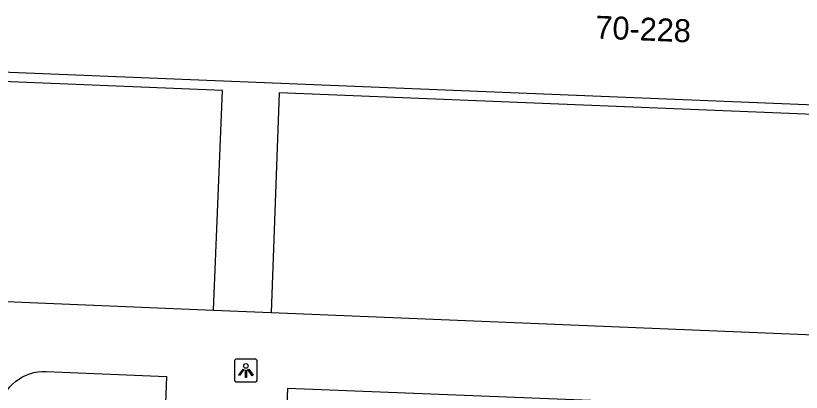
# Model space of a CAD drawing. Extents: x 160077 to 160945, y 386481 to 387498.
# Drawn here: x 160770.2 to 160804.46, y 386829.32 to 386845.75 of the extents above; entities that cross this region are included whole.
import ezdxf

# ---------------------------------------------------------------- set-up
doc = ezdxf.new("R2010")
doc.units = 0
for name, color, linetype in [('IMGEO_Lichtpunt', 7, 'Continuous'), ('IMGEO_Pand', 7, 'Continuous'), ('IMGEO_Pand_nummerreeks', 7, 'Continuous'), ('IMGEO_Voetpad_open', 7, 'Continuous')]:
    doc.layers.add(name, color=color, linetype=linetype)

msp = doc.modelspace()

# ---------------------------------------------------------------- linework, layer by layer
at = {"layer": 'IMGEO_Lichtpunt'}
for p, q in [((160780.643, 386830.769), (160779.835, 386830.769)), ((160780.643, 386830.769), (160779.835, 386830.769)), ((160779.741, 386830.674), (160779.741, 386829.867)), ((160779.741, 386830.674), (160779.741, 386829.867)), ((160780.737, 386829.867), (160780.737, 386830.674)), ((160780.737, 386829.867), (160780.737, 386830.674)), ((160779.835, 386829.773), (160780.643, 386829.773)), ((160779.835, 386829.773), (160780.643, 386829.773))]:
    msp.add_line(p, q, dxfattribs=at)
for points in [[(160780.115, 386830.338), (160780.154, 386830.31), (160779.966, 386830.048), (160779.928, 386830.075), (160780.115, 386830.338)], [(160780.217, 386830.29), (160780.264, 386830.29), (160780.264, 386829.968), (160780.217, 386829.968), (160780.217, 386830.29)], [(160780.327, 386830.31), (160780.365, 386830.337), (160780.552, 386830.075), (160780.513, 386830.047), (160780.327, 386830.31)]]:
    msp.add_lwpolyline(points, dxfattribs=at)
msp.add_circle((160780.24, 386830.472), 0.0994, dxfattribs=at)
for centre, start, end in [((160779.835, 386830.674), 90, 180), ((160779.835, 386830.674), 90, 180), ((160780.643, 386830.674), 0, 90), ((160780.643, 386830.674), 0, 90), ((160779.835, 386829.867), 180, 270), ((160779.835, 386829.867), 180, 270), ((160780.643, 386829.867), 270, 0), ((160780.643, 386829.867), 270, 360)]:
    msp.add_arc(centre, 0.0946, start, end, dxfattribs=at)
at = {"layer": 'IMGEO_Pand'}
msp.add_lwpolyline([(160844.857, 386842.066), (160844.785, 386840.233), (160752.384, 386843.984)], dxfattribs=at)
at = {"layer": 'IMGEO_Voetpad_open'}
for points in [[(160778.831, 386832.907), (160779.22, 386842.494), (160767.821, 386842.957), (160752.363, 386843.584)], [(160845.253, 386841.978), (160845.169, 386839.817), (160781.688, 386842.394), (160781.349, 386832.803)], [(160767.327, 386833.38), (160778.831, 386832.907)], [(160778.831, 386832.907), (160781.349, 386832.803)], [(160781.349, 386832.803), (160839.639, 386830.405), (160849.784, 386830.063)], [(160769.255, 386824.368), (160769.447, 386828.329), (160769.453, 386828.414), (160769.477, 386828.591), (160769.517, 386828.766), (160769.573, 386828.936), (160769.643, 386829.1), (160769.728, 386829.258), (160769.826, 386829.407), (160769.938, 386829.547), (160770.061, 386829.677), (160770.196, 386829.795), (160770.341, 386829.9), (160770.494, 386829.992), (160770.655, 386830.07), (160770.823, 386830.133), (160770.995, 386830.181), (160771.171, 386830.214), (160771.349, 386830.23), (160771.528, 386830.231), (160776.777, 386830.012), (160776.571, 386824.452)], [(160847.538, 386826.904), (160833.918, 386827.445), (160815.96, 386828.153), (160795.648, 386828.954), (160782.05, 386829.49), (160781.846, 386824.332)]]:
    msp.add_lwpolyline(points, dxfattribs=at)

# ---------------------------------------------------------------- texts
at = {"layer": 'IMGEO_Pand_nummerreeks'}
msp.add_text('70-228', height=1, rotation=357.6754, dxfattribs=at).set_placement((160795.464, 386844.757))

doc.saveas('drawing.dxf')
